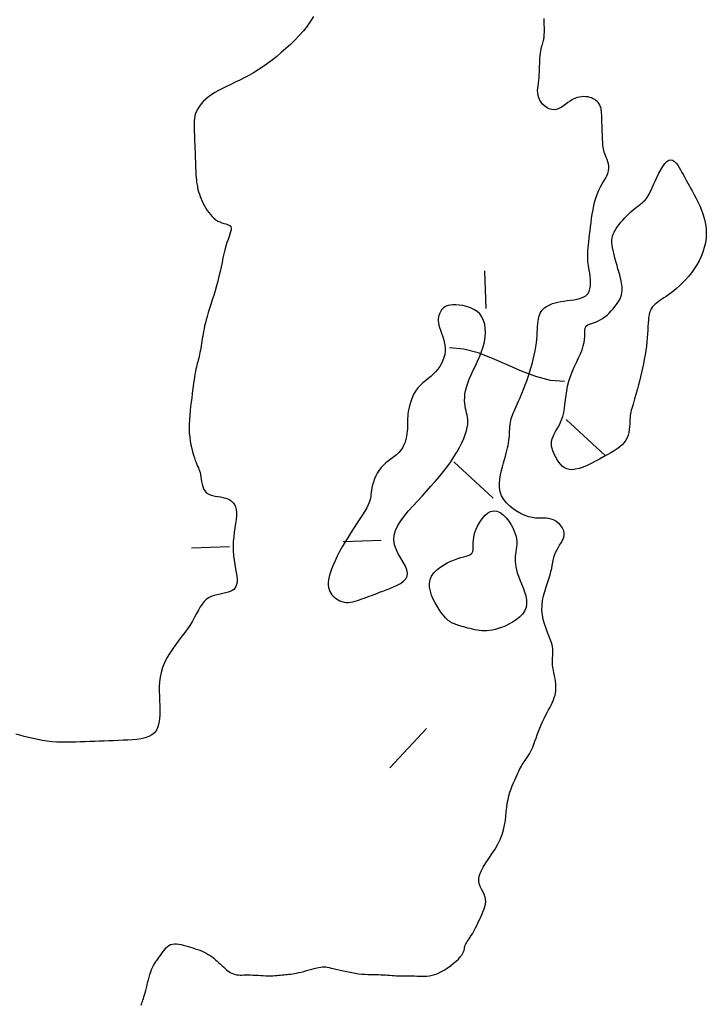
# Model space of a CAD drawing. Header units: millimetres. Extents: x 32690613 to 32693367, y 5343692 to 5344708.
# Tile 727 of 1009: x 32692981 to 32692999, y 5343942 to 5343968. Entities that reach past the tile are written whole.
import ezdxf

# ---------------------------------------------------------------- set-up
doc = ezdxf.new("R2010")
doc.units = ezdxf.units.MM
doc.header["$LTSCALE"] = 20
doc.layers.add('02-DGM_HL_493.00', color=102, linetype='Continuous')

msp = doc.modelspace()

# ---------------------------------------------------------------- linework, layer by layer
at = {"layer": '02-DGM_HL_493.00', "elevation": 493, "flags": 128}
for points in [[(32692988.527, 5343967.793), (32692988.448, 5343967.665), (32692988.357, 5343967.539), (32692988.257, 5343967.414), (32692988.149, 5343967.291), (32692988.034, 5343967.171), (32692987.916, 5343967.055), (32692987.796, 5343966.944), (32692987.675, 5343966.838), (32692987.554, 5343966.736), (32692987.432, 5343966.64), (32692987.311, 5343966.55), (32692987.189, 5343966.464), (32692987.067, 5343966.384), (32692986.945, 5343966.309), (32692986.823, 5343966.239), (32692986.7, 5343966.174), (32692986.579, 5343966.113), (32692986.459, 5343966.056), (32692986.342, 5343966.001), (32692986.229, 5343965.948), (32692986.121, 5343965.895), (32692986.018, 5343965.841), (32692985.923, 5343965.787), (32692985.835, 5343965.73), (32692985.755, 5343965.671), (32692985.683, 5343965.611), (32692985.619, 5343965.549), (32692985.563, 5343965.486), (32692985.515, 5343965.423), (32692985.474, 5343965.359), (32692985.442, 5343965.295), (32692985.417, 5343965.232), (32692985.398, 5343965.168), (32692985.386, 5343965.105), (32692985.379, 5343965.043), (32692985.375, 5343964.98), (32692985.374, 5343964.917), (32692985.376, 5343964.855), (32692985.378, 5343964.792), (32692985.38, 5343964.73), (32692985.383, 5343964.667), (32692985.385, 5343964.605), (32692985.388, 5343964.543), (32692985.39, 5343964.48), (32692985.393, 5343964.418), (32692985.395, 5343964.355), (32692985.397, 5343964.293), (32692985.4, 5343964.23), (32692985.402, 5343964.168), (32692985.405, 5343964.105), (32692985.407, 5343964.043), (32692985.41, 5343963.98), (32692985.412, 5343963.918), (32692985.415, 5343963.856), (32692985.417, 5343963.793), (32692985.419, 5343963.731), (32692985.422, 5343963.668), (32692985.426, 5343963.606), (32692985.43, 5343963.543), (32692985.436, 5343963.481), (32692985.443, 5343963.419), (32692985.453, 5343963.357), (32692985.464, 5343963.295), (32692985.478, 5343963.233), (32692985.495, 5343963.171), (32692985.515, 5343963.109), (32692985.536, 5343963.047), (32692985.561, 5343962.986), (32692985.588, 5343962.924), (32692985.618, 5343962.863), (32692985.65, 5343962.801), (32692985.685, 5343962.74), (32692985.723, 5343962.68), (32692985.763, 5343962.623), (32692985.805, 5343962.568), (32692985.85, 5343962.517), (32692985.898, 5343962.471), (32692985.948, 5343962.431), (32692986, 5343962.398), (32692986.054, 5343962.373), (32692986.108, 5343962.353), (32692986.162, 5343962.337), (32692986.212, 5343962.323), (32692986.257, 5343962.309), (32692986.295, 5343962.292), (32692986.325, 5343962.272), (32692986.345, 5343962.245), (32692986.353, 5343962.21), (32692986.35, 5343962.167), (32692986.339, 5343962.116), (32692986.321, 5343962.056), (32692986.298, 5343961.989), (32692986.271, 5343961.914), (32692986.243, 5343961.83), (32692986.214, 5343961.739), (32692986.188, 5343961.641), (32692986.162, 5343961.535), (32692986.137, 5343961.424), (32692986.112, 5343961.308), (32692986.087, 5343961.188), (32692986.06, 5343961.065), (32692986.032, 5343960.94), (32692986, 5343960.814), (32692985.966, 5343960.687), (32692985.93, 5343960.562), (32692985.893, 5343960.439), (32692985.855, 5343960.318), (32692985.818, 5343960.201), (32692985.782, 5343960.09), (32692985.749, 5343959.984), (32692985.72, 5343959.885), (32692985.694, 5343959.794), (32692985.673, 5343959.71), (32692985.654, 5343959.632), (32692985.639, 5343959.559), (32692985.625, 5343959.49), (32692985.614, 5343959.424), (32692985.603, 5343959.36), (32692985.593, 5343959.297), (32692985.583, 5343959.234), (32692985.573, 5343959.171), (32692985.562, 5343959.11), (32692985.552, 5343959.049), (32692985.542, 5343958.991), (32692985.531, 5343958.934), (32692985.52, 5343958.88), (32692985.509, 5343958.829), (32692985.497, 5343958.78), (32692985.485, 5343958.734), (32692985.473, 5343958.689), (32692985.461, 5343958.644), (32692985.448, 5343958.596), (32692985.436, 5343958.546), (32692985.423, 5343958.492), (32692985.411, 5343958.432), (32692985.399, 5343958.365), (32692985.387, 5343958.293), (32692985.375, 5343958.214), (32692985.363, 5343958.129), (32692985.351, 5343958.039), (32692985.338, 5343957.943), (32692985.325, 5343957.842), (32692985.312, 5343957.737), (32692985.298, 5343957.627), (32692985.285, 5343957.514), (32692985.272, 5343957.398), (32692985.261, 5343957.28), (32692985.253, 5343957.162), (32692985.248, 5343957.045), (32692985.247, 5343956.928), (32692985.25, 5343956.815), (32692985.26, 5343956.704), (32692985.273, 5343956.598), (32692985.291, 5343956.496), (32692985.312, 5343956.4), (32692985.335, 5343956.31), (32692985.359, 5343956.228), (32692985.383, 5343956.153), (32692985.407, 5343956.087), (32692985.429, 5343956.03), (32692985.45, 5343955.979), (32692985.47, 5343955.934), (32692985.488, 5343955.893), (32692985.504, 5343955.852), (32692985.519, 5343955.81), (32692985.532, 5343955.765), (32692985.544, 5343955.714), (32692985.553, 5343955.657), (32692985.563, 5343955.595), (32692985.573, 5343955.53), (32692985.587, 5343955.464), (32692985.604, 5343955.4), (32692985.627, 5343955.341), (32692985.657, 5343955.287), (32692985.696, 5343955.242), (32692985.743, 5343955.207), (32692985.8, 5343955.181), (32692985.862, 5343955.161), (32692985.929, 5343955.147), (32692985.998, 5343955.135), (32692986.068, 5343955.124), (32692986.136, 5343955.111), (32692986.202, 5343955.095), (32692986.262, 5343955.074), (32692986.317, 5343955.046), (32692986.366, 5343955.012), (32692986.408, 5343954.971), (32692986.442, 5343954.921), (32692986.469, 5343954.863), (32692986.486, 5343954.795), (32692986.494, 5343954.717), (32692986.493, 5343954.629), (32692986.484, 5343954.531), (32692986.47, 5343954.425), (32692986.453, 5343954.312), (32692986.435, 5343954.195), (32692986.42, 5343954.073), (32692986.409, 5343953.949), (32692986.404, 5343953.824), (32692986.408, 5343953.699), (32692986.419, 5343953.576), (32692986.434, 5343953.457), (32692986.453, 5343953.341), (32692986.471, 5343953.232), (32692986.488, 5343953.13), (32692986.501, 5343953.036), (32692986.508, 5343952.952), (32692986.507, 5343952.88), (32692986.497, 5343952.818), (32692986.48, 5343952.765), (32692986.454, 5343952.721), (32692986.42, 5343952.684), (32692986.379, 5343952.654), (32692986.329, 5343952.63), (32692986.271, 5343952.61), (32692986.205, 5343952.593), (32692986.134, 5343952.578), (32692986.059, 5343952.563), (32692985.982, 5343952.546), (32692985.904, 5343952.525), (32692985.83, 5343952.499), (32692985.759, 5343952.464), (32692985.695, 5343952.42), (32692985.638, 5343952.365), (32692985.587, 5343952.3), (32692985.539, 5343952.225), (32692985.492, 5343952.141), (32692985.443, 5343952.05), (32692985.39, 5343951.951), (32692985.331, 5343951.846), (32692985.263, 5343951.736), (32692985.184, 5343951.622), (32692985.096, 5343951.504), (32692985.004, 5343951.382), (32692984.911, 5343951.259), (32692984.82, 5343951.133), (32692984.734, 5343951.006), (32692984.657, 5343950.879), (32692984.592, 5343950.751), (32692984.542, 5343950.624), (32692984.506, 5343950.497), (32692984.481, 5343950.371), (32692984.466, 5343950.246), (32692984.459, 5343950.12), (32692984.458, 5343949.995), (32692984.46, 5343949.87), (32692984.465, 5343949.745), (32692984.469, 5343949.621), (32692984.472, 5343949.498), (32692984.47, 5343949.379), (32692984.463, 5343949.266), (32692984.447, 5343949.16), (32692984.421, 5343949.063), (32692984.383, 5343948.978), (32692984.331, 5343948.906), (32692984.263, 5343948.848), (32692984.181, 5343948.804), (32692984.087, 5343948.77), (32692983.983, 5343948.746), (32692983.87, 5343948.73), (32692983.752, 5343948.719), (32692983.629, 5343948.712), (32692983.505, 5343948.707), (32692983.38, 5343948.702), (32692983.255, 5343948.697), (32692983.13, 5343948.692), (32692983.005, 5343948.687), (32692982.88, 5343948.683), (32692982.755, 5343948.678), (32692982.63, 5343948.673), (32692982.505, 5343948.668), (32692982.38, 5343948.663), (32692982.255, 5343948.659), (32692982.13, 5343948.656), (32692982.005, 5343948.655), (32692981.88, 5343948.657), (32692981.755, 5343948.662), (32692981.629, 5343948.671), (32692981.504, 5343948.684), (32692981.378, 5343948.703), (32692981.253, 5343948.725), (32692981.13, 5343948.751), (32692981.01, 5343948.78), (32692980.894, 5343948.81), (32692980.782, 5343948.84), (32692980.677, 5343948.87)], [(32692983.979, 5343941.723), (32692983.989, 5343941.752), (32692984, 5343941.784), (32692984.013, 5343941.819), (32692984.026, 5343941.858), (32692984.04, 5343941.9), (32692984.054, 5343941.947), (32692984.069, 5343941.998), (32692984.085, 5343942.053), (32692984.101, 5343942.114), (32692984.118, 5343942.18), (32692984.135, 5343942.249), (32692984.152, 5343942.321), (32692984.171, 5343942.393), (32692984.19, 5343942.465), (32692984.21, 5343942.535), (32692984.232, 5343942.601), (32692984.255, 5343942.662), (32692984.28, 5343942.717), (32692984.305, 5343942.767), (32692984.332, 5343942.813), (32692984.36, 5343942.856), (32692984.389, 5343942.896), (32692984.418, 5343942.936), (32692984.448, 5343942.977), (32692984.477, 5343943.018), (32692984.507, 5343943.062), (32692984.537, 5343943.107), (32692984.568, 5343943.152), (32692984.601, 5343943.195), (32692984.635, 5343943.235), (32692984.673, 5343943.27), (32692984.713, 5343943.3), (32692984.757, 5343943.321), (32692984.806, 5343943.334), (32692984.858, 5343943.34), (32692984.913, 5343943.338), (32692984.971, 5343943.331), (32692985.031, 5343943.32), (32692985.092, 5343943.305), (32692985.155, 5343943.288), (32692985.218, 5343943.27), (32692985.281, 5343943.251), (32692985.344, 5343943.232), (32692985.406, 5343943.213), (32692985.468, 5343943.193), (32692985.528, 5343943.171), (32692985.586, 5343943.147), (32692985.643, 5343943.122), (32692985.698, 5343943.094), (32692985.75, 5343943.063), (32692985.8, 5343943.03), (32692985.848, 5343942.996), (32692985.894, 5343942.959), (32692985.939, 5343942.921), (32692985.983, 5343942.882), (32692986.027, 5343942.843), (32692986.07, 5343942.803), (32692986.114, 5343942.763), (32692986.157, 5343942.724), (32692986.2, 5343942.686), (32692986.243, 5343942.651), (32692986.286, 5343942.618), (32692986.329, 5343942.589), (32692986.371, 5343942.565), (32692986.414, 5343942.546), (32692986.456, 5343942.533), (32692986.499, 5343942.524), (32692986.543, 5343942.52), (32692986.588, 5343942.518), (32692986.635, 5343942.519), (32692986.686, 5343942.52), (32692986.739, 5343942.522), (32692986.797, 5343942.522), (32692986.859, 5343942.521), (32692986.925, 5343942.518), (32692986.993, 5343942.515), (32692987.063, 5343942.511), (32692987.132, 5343942.506), (32692987.201, 5343942.503), (32692987.269, 5343942.5), (32692987.333, 5343942.499), (32692987.394, 5343942.499), (32692987.451, 5343942.501), (32692987.505, 5343942.504), (32692987.556, 5343942.508), (32692987.605, 5343942.513), (32692987.652, 5343942.518), (32692987.698, 5343942.523), (32692987.742, 5343942.527), (32692987.786, 5343942.531), (32692987.83, 5343942.535), (32692987.875, 5343942.54), (32692987.921, 5343942.544), (32692987.97, 5343942.551), (32692988.021, 5343942.559), (32692988.077, 5343942.569), (32692988.136, 5343942.582), (32692988.2, 5343942.597), (32692988.268, 5343942.615), (32692988.338, 5343942.635), (32692988.408, 5343942.654), (32692988.478, 5343942.674), (32692988.545, 5343942.692), (32692988.607, 5343942.707), (32692988.664, 5343942.72), (32692988.715, 5343942.728), (32692988.761, 5343942.733), (32692988.803, 5343942.733), (32692988.845, 5343942.731), (32692988.887, 5343942.725), (32692988.934, 5343942.716), (32692988.985, 5343942.704), (32692989.044, 5343942.69), (32692989.111, 5343942.674), (32692989.187, 5343942.656), (32692989.268, 5343942.637), (32692989.354, 5343942.618), (32692989.443, 5343942.599), (32692989.534, 5343942.582), (32692989.624, 5343942.567), (32692989.711, 5343942.554), (32692989.796, 5343942.545), (32692989.877, 5343942.538), (32692989.954, 5343942.534), (32692990.029, 5343942.532), (32692990.1, 5343942.53), (32692990.169, 5343942.529), (32692990.235, 5343942.529), (32692990.299, 5343942.527), (32692990.36, 5343942.524), (32692990.42, 5343942.521), (32692990.478, 5343942.517), (32692990.536, 5343942.512), (32692990.593, 5343942.508), (32692990.65, 5343942.504), (32692990.707, 5343942.5), (32692990.764, 5343942.498), (32692990.823, 5343942.496), (32692990.883, 5343942.495), (32692990.943, 5343942.495), (32692991.004, 5343942.495), (32692991.066, 5343942.495), (32692991.128, 5343942.495), (32692991.19, 5343942.494), (32692991.253, 5343942.493), (32692991.316, 5343942.49), (32692991.379, 5343942.488), (32692991.444, 5343942.488), (32692991.51, 5343942.491), (32692991.578, 5343942.498), (32692991.649, 5343942.512), (32692991.723, 5343942.532), (32692991.801, 5343942.562), (32692991.883, 5343942.601), (32692991.966, 5343942.648), (32692992.05, 5343942.702), (32692992.132, 5343942.76), (32692992.209, 5343942.821), (32692992.28, 5343942.881), (32692992.342, 5343942.94), (32692992.393, 5343942.996), (32692992.431, 5343943.046), (32692992.459, 5343943.092), (32692992.478, 5343943.134), (32692992.491, 5343943.172), (32692992.5, 5343943.207), (32692992.506, 5343943.241), (32692992.513, 5343943.273), (32692992.522, 5343943.305), (32692992.536, 5343943.337), (32692992.553, 5343943.369), (32692992.574, 5343943.403), (32692992.598, 5343943.438), (32692992.625, 5343943.475), (32692992.652, 5343943.515), (32692992.681, 5343943.558), (32692992.711, 5343943.604), (32692992.74, 5343943.654), (32692992.769, 5343943.707), (32692992.798, 5343943.764), (32692992.827, 5343943.822), (32692992.856, 5343943.883), (32692992.885, 5343943.945), (32692992.914, 5343944.008), (32692992.943, 5343944.072), (32692992.971, 5343944.136), (32692992.998, 5343944.199), (32692993.022, 5343944.263), (32692993.042, 5343944.326), (32692993.056, 5343944.389), (32692993.063, 5343944.452), (32692993.061, 5343944.514), (32692993.048, 5343944.576), (32692993.025, 5343944.638), (32692992.994, 5343944.701), (32692992.961, 5343944.765), (32692992.929, 5343944.832), (32692992.902, 5343944.904), (32692992.886, 5343944.981), (32692992.884, 5343945.064), (32692992.9, 5343945.154), (32692992.939, 5343945.253), (32692992.995, 5343945.36), (32692993.065, 5343945.473), (32692993.144, 5343945.591), (32692993.226, 5343945.714), (32692993.308, 5343945.839), (32692993.383, 5343945.966), (32692993.447, 5343946.093), (32692993.498, 5343946.22), (32692993.535, 5343946.346), (32692993.562, 5343946.47), (32692993.581, 5343946.592), (32692993.595, 5343946.711), (32692993.606, 5343946.826), (32692993.618, 5343946.938), (32692993.633, 5343947.046), (32692993.652, 5343947.148), (32692993.676, 5343947.245), (32692993.703, 5343947.338), (32692993.733, 5343947.425), (32692993.764, 5343947.507), (32692993.795, 5343947.584), (32692993.827, 5343947.655), (32692993.856, 5343947.721), (32692993.884, 5343947.783), (32692993.91, 5343947.839), (32692993.934, 5343947.891), (32692993.957, 5343947.939), (32692993.98, 5343947.984), (32692994.003, 5343948.026), (32692994.026, 5343948.066), (32692994.05, 5343948.104), (32692994.075, 5343948.141), (32692994.102, 5343948.178), (32692994.129, 5343948.216), (32692994.157, 5343948.256), (32692994.186, 5343948.299), (32692994.214, 5343948.347), (32692994.243, 5343948.401), (32692994.272, 5343948.46), (32692994.301, 5343948.528), (32692994.33, 5343948.602), (32692994.359, 5343948.681), (32692994.389, 5343948.764), (32692994.42, 5343948.85), (32692994.452, 5343948.938), (32692994.486, 5343949.026), (32692994.522, 5343949.112), (32692994.56, 5343949.197), (32692994.6, 5343949.28), (32692994.641, 5343949.359), (32692994.681, 5343949.437), (32692994.721, 5343949.511), (32692994.758, 5343949.583), (32692994.793, 5343949.651), (32692994.824, 5343949.716), (32692994.85, 5343949.778), (32692994.872, 5343949.838), (32692994.89, 5343949.897), (32692994.903, 5343949.954), (32692994.911, 5343950.012), (32692994.915, 5343950.072), (32692994.915, 5343950.133), (32692994.911, 5343950.198), (32692994.902, 5343950.266), (32692994.89, 5343950.337), (32692994.876, 5343950.41), (32692994.862, 5343950.484), (32692994.848, 5343950.557), (32692994.836, 5343950.628), (32692994.827, 5343950.697), (32692994.822, 5343950.761), (32692994.822, 5343950.822), (32692994.825, 5343950.879), (32692994.83, 5343950.935), (32692994.834, 5343950.991), (32692994.835, 5343951.05), (32692994.832, 5343951.114), (32692994.821, 5343951.183), (32692994.802, 5343951.261), (32692994.773, 5343951.348), (32692994.737, 5343951.444), (32692994.696, 5343951.548), (32692994.655, 5343951.658), (32692994.616, 5343951.774), (32692994.582, 5343951.894), (32692994.558, 5343952.016), (32692994.546, 5343952.141), (32692994.548, 5343952.266), (32692994.563, 5343952.39), (32692994.588, 5343952.513), (32692994.62, 5343952.633), (32692994.656, 5343952.75), (32692994.693, 5343952.862), (32692994.729, 5343952.968), (32692994.76, 5343953.066), (32692994.784, 5343953.157), (32692994.802, 5343953.241), (32692994.817, 5343953.319), (32692994.83, 5343953.392), (32692994.843, 5343953.461), (32692994.859, 5343953.528), (32692994.878, 5343953.592), (32692994.903, 5343953.656), (32692994.936, 5343953.72), (32692994.973, 5343953.784), (32692995.012, 5343953.848), (32692995.05, 5343953.912), (32692995.084, 5343953.976), (32692995.111, 5343954.039), (32692995.129, 5343954.102), (32692995.134, 5343954.165), (32692995.124, 5343954.227), (32692995.1, 5343954.287), (32692995.065, 5343954.344), (32692995.02, 5343954.397), (32692994.968, 5343954.444), (32692994.91, 5343954.485), (32692994.849, 5343954.517), (32692994.785, 5343954.541), (32692994.722, 5343954.554), (32692994.658, 5343954.56), (32692994.592, 5343954.562), (32692994.524, 5343954.562), (32692994.451, 5343954.563), (32692994.374, 5343954.568), (32692994.29, 5343954.579), (32692994.199, 5343954.601), (32692994.101, 5343954.635), (32692993.998, 5343954.681), (32692993.893, 5343954.737), (32692993.792, 5343954.804), (32692993.696, 5343954.88), (32692993.61, 5343954.965), (32692993.538, 5343955.058), (32692993.483, 5343955.157), (32692993.447, 5343955.262), (32692993.429, 5343955.372), (32692993.425, 5343955.484), (32692993.434, 5343955.596), (32692993.452, 5343955.708), (32692993.476, 5343955.817), (32692993.504, 5343955.922), (32692993.532, 5343956.021), (32692993.559, 5343956.112), (32692993.583, 5343956.196), (32692993.604, 5343956.274), (32692993.624, 5343956.347), (32692993.641, 5343956.417), (32692993.655, 5343956.483), (32692993.667, 5343956.547), (32692993.676, 5343956.61), (32692993.683, 5343956.673), (32692993.688, 5343956.735), (32692993.691, 5343956.797), (32692993.694, 5343956.857), (32692993.697, 5343956.917), (32692993.701, 5343956.975), (32692993.706, 5343957.03), (32692993.713, 5343957.084), (32692993.723, 5343957.135), (32692993.735, 5343957.185), (32692993.75, 5343957.235), (32692993.768, 5343957.284), (32692993.788, 5343957.335), (32692993.811, 5343957.389), (32692993.836, 5343957.446), (32692993.863, 5343957.507), (32692993.893, 5343957.573), (32692993.925, 5343957.645), (32692993.959, 5343957.722), (32692993.994, 5343957.804), (32692994.03, 5343957.891), (32692994.067, 5343957.984), (32692994.105, 5343958.082), (32692994.143, 5343958.185), (32692994.18, 5343958.293), (32692994.217, 5343958.405), (32692994.252, 5343958.52), (32692994.285, 5343958.635), (32692994.315, 5343958.751), (32692994.343, 5343958.865), (32692994.366, 5343958.977), (32692994.385, 5343959.084), (32692994.4, 5343959.186), (32692994.41, 5343959.283), (32692994.418, 5343959.375), (32692994.423, 5343959.461), (32692994.427, 5343959.542), (32692994.431, 5343959.618), (32692994.436, 5343959.688), (32692994.443, 5343959.754), (32692994.452, 5343959.814), (32692994.465, 5343959.869), (32692994.481, 5343959.92), (32692994.5, 5343959.967), (32692994.524, 5343960.01), (32692994.552, 5343960.049), (32692994.585, 5343960.085), (32692994.623, 5343960.118), (32692994.666, 5343960.148), (32692994.715, 5343960.175), (32692994.769, 5343960.2), (32692994.828, 5343960.222), (32692994.893, 5343960.242), (32692994.963, 5343960.26), (32692995.039, 5343960.275), (32692995.121, 5343960.288), (32692995.208, 5343960.3), (32692995.297, 5343960.311), (32692995.388, 5343960.324), (32692995.475, 5343960.341), (32692995.558, 5343960.363), (32692995.634, 5343960.392), (32692995.699, 5343960.43), (32692995.751, 5343960.48), (32692995.788, 5343960.541), (32692995.812, 5343960.612), (32692995.824, 5343960.691), (32692995.828, 5343960.775), (32692995.824, 5343960.86), (32692995.815, 5343960.945), (32692995.804, 5343961.026), (32692995.792, 5343961.101), (32692995.781, 5343961.168), (32692995.772, 5343961.228), (32692995.764, 5343961.283), (32692995.758, 5343961.335), (32692995.753, 5343961.386), (32692995.751, 5343961.438), (32692995.751, 5343961.492), (32692995.752, 5343961.552), (32692995.756, 5343961.618), (32692995.762, 5343961.691), (32692995.77, 5343961.769), (32692995.779, 5343961.854), (32692995.789, 5343961.944), (32692995.801, 5343962.04), (32692995.813, 5343962.14), (32692995.827, 5343962.246), (32692995.841, 5343962.356), (32692995.856, 5343962.468), (32692995.873, 5343962.583), (32692995.892, 5343962.697), (32692995.915, 5343962.809), (32692995.941, 5343962.919), (32692995.971, 5343963.024), (32692996.007, 5343963.123), (32692996.047, 5343963.214), (32692996.091, 5343963.299), (32692996.136, 5343963.378), (32692996.18, 5343963.453), (32692996.221, 5343963.523), (32692996.256, 5343963.59), (32692996.285, 5343963.655), (32692996.303, 5343963.718), (32692996.311, 5343963.781), (32692996.309, 5343963.843), (32692996.299, 5343963.903), (32692996.283, 5343963.962), (32692996.264, 5343964.019), (32692996.242, 5343964.073), (32692996.221, 5343964.125), (32692996.202, 5343964.173), (32692996.187, 5343964.217), (32692996.175, 5343964.26), (32692996.166, 5343964.301), (32692996.159, 5343964.343), (32692996.154, 5343964.387), (32692996.151, 5343964.435), (32692996.148, 5343964.487), (32692996.146, 5343964.546), (32692996.143, 5343964.612), (32692996.14, 5343964.684), (32692996.137, 5343964.76), (32692996.134, 5343964.837), (32692996.131, 5343964.915), (32692996.128, 5343964.991), (32692996.126, 5343965.063), (32692996.123, 5343965.129), (32692996.121, 5343965.187), (32692996.118, 5343965.239), (32692996.115, 5343965.285), (32692996.11, 5343965.326), (32692996.104, 5343965.363), (32692996.095, 5343965.397), (32692996.083, 5343965.429), (32692996.068, 5343965.46), (32692996.05, 5343965.491), (32692996.027, 5343965.52), (32692996, 5343965.549), (32692995.97, 5343965.576), (32692995.936, 5343965.601), (32692995.898, 5343965.624), (32692995.856, 5343965.643), (32692995.81, 5343965.659), (32692995.761, 5343965.67), (32692995.709, 5343965.677), (32692995.653, 5343965.68), (32692995.596, 5343965.676), (32692995.537, 5343965.667), (32692995.476, 5343965.651), (32692995.415, 5343965.629), (32692995.354, 5343965.599), (32692995.293, 5343965.562), (32692995.232, 5343965.52), (32692995.171, 5343965.476), (32692995.11, 5343965.433), (32692995.049, 5343965.394), (32692994.988, 5343965.362), (32692994.926, 5343965.34), (32692994.864, 5343965.33), (32692994.802, 5343965.335), (32692994.74, 5343965.354), (32692994.68, 5343965.384), (32692994.624, 5343965.425), (32692994.573, 5343965.473), (32692994.528, 5343965.528), (32692994.491, 5343965.587), (32692994.463, 5343965.648), (32692994.444, 5343965.71), (32692994.435, 5343965.772), (32692994.432, 5343965.836), (32692994.435, 5343965.9), (32692994.442, 5343965.966), (32692994.451, 5343966.034), (32692994.461, 5343966.104), (32692994.47, 5343966.176), (32692994.476, 5343966.25), (32692994.48, 5343966.326), (32692994.483, 5343966.403), (32692994.485, 5343966.479), (32692994.487, 5343966.554), (32692994.489, 5343966.626), (32692994.492, 5343966.696), (32692994.497, 5343966.761), (32692994.504, 5343966.821), (32692994.513, 5343966.877), (32692994.523, 5343966.928), (32692994.534, 5343966.974), (32692994.545, 5343967.017), (32692994.557, 5343967.056), (32692994.567, 5343967.092), (32692994.577, 5343967.125), (32692994.586, 5343967.156), (32692994.593, 5343967.186), (32692994.599, 5343967.216), (32692994.603, 5343967.248), (32692994.606, 5343967.284), (32692994.608, 5343967.326), (32692994.61, 5343967.375), (32692994.61, 5343967.433), (32692994.609, 5343967.5), (32692994.608, 5343967.575), (32692994.607, 5343967.656), (32692994.606, 5343967.739)], [(32692993.028, 5343961.088), (32692993.067, 5343960.089)], [(32692995.144, 5343958.169), (32692994.768, 5343958.197), (32692994.388, 5343958.295), (32692994.008, 5343958.441), (32692993.626, 5343958.61), (32692993.244, 5343958.778), (32692992.863, 5343958.924), (32692992.484, 5343959.022), (32692992.107, 5343959.051)], [(32692996.221, 5343956.209), (32692995.183, 5343957.169)], [(32692993.263, 5343955.093), (32692992.224, 5343956.053)], [(32692990.304, 5343953.976), (32692989.305, 5343953.937)], [(32692985.308, 5343953.781), (32692986.307, 5343953.82)], [(32692991.498, 5343949.019), (32692990.538, 5343947.981)]]:
    msp.add_lwpolyline(points, dxfattribs=at)
for points in [[(32692996.526, 5343961.225), (32692996.502, 5343961.307), (32692996.478, 5343961.389), (32692996.457, 5343961.469), (32692996.437, 5343961.548), (32692996.419, 5343961.624), (32692996.406, 5343961.697), (32692996.396, 5343961.766), (32692996.391, 5343961.831), (32692996.391, 5343961.891), (32692996.397, 5343961.947), (32692996.408, 5343962), (32692996.424, 5343962.051), (32692996.445, 5343962.101), (32692996.472, 5343962.151), (32692996.504, 5343962.202), (32692996.541, 5343962.254), (32692996.583, 5343962.309), (32692996.629, 5343962.366), (32692996.679, 5343962.423), (32692996.73, 5343962.48), (32692996.783, 5343962.536), (32692996.837, 5343962.59), (32692996.89, 5343962.64), (32692996.941, 5343962.687), (32692996.99, 5343962.728), (32692997.037, 5343962.765), (32692997.081, 5343962.798), (32692997.123, 5343962.829), (32692997.163, 5343962.859), (32692997.199, 5343962.888), (32692997.233, 5343962.918), (32692997.265, 5343962.949), (32692997.293, 5343962.983), (32692997.32, 5343963.021), (32692997.347, 5343963.063), (32692997.373, 5343963.11), (32692997.4, 5343963.164), (32692997.43, 5343963.226), (32692997.462, 5343963.296), (32692997.498, 5343963.376), (32692997.539, 5343963.465), (32692997.583, 5343963.56), (32692997.631, 5343963.657), (32692997.681, 5343963.751), (32692997.733, 5343963.837), (32692997.786, 5343963.911), (32692997.839, 5343963.967), (32692997.891, 5343964.002), (32692997.941, 5343964.013), (32692997.99, 5343964.001), (32692998.036, 5343963.971), (32692998.081, 5343963.927), (32692998.124, 5343963.872), (32692998.164, 5343963.81), (32692998.202, 5343963.746), (32692998.237, 5343963.682), (32692998.269, 5343963.623), (32692998.3, 5343963.568), (32692998.33, 5343963.513), (32692998.36, 5343963.458), (32692998.392, 5343963.4), (32692998.426, 5343963.338), (32692998.464, 5343963.269), (32692998.506, 5343963.193), (32692998.553, 5343963.106), (32692998.604, 5343963.01), (32692998.656, 5343962.907), (32692998.707, 5343962.797), (32692998.755, 5343962.682), (32692998.798, 5343962.563), (32692998.834, 5343962.441), (32692998.86, 5343962.317), (32692998.875, 5343962.192), (32692998.878, 5343962.068), (32692998.871, 5343961.944), (32692998.853, 5343961.821), (32692998.826, 5343961.7), (32692998.789, 5343961.581), (32692998.743, 5343961.465), (32692998.689, 5343961.351), (32692998.627, 5343961.241), (32692998.559, 5343961.136), (32692998.485, 5343961.035), (32692998.408, 5343960.939), (32692998.329, 5343960.849), (32692998.249, 5343960.765), (32692998.169, 5343960.688), (32692998.092, 5343960.619), (32692998.018, 5343960.557), (32692997.948, 5343960.502), (32692997.882, 5343960.454), (32692997.819, 5343960.41), (32692997.76, 5343960.371), (32692997.705, 5343960.334), (32692997.653, 5343960.3), (32692997.606, 5343960.266), (32692997.562, 5343960.233), (32692997.522, 5343960.199), (32692997.487, 5343960.163), (32692997.455, 5343960.125), (32692997.427, 5343960.083), (32692997.404, 5343960.036), (32692997.384, 5343959.983), (32692997.369, 5343959.923), (32692997.358, 5343959.857), (32692997.35, 5343959.783), (32692997.344, 5343959.702), (32692997.339, 5343959.615), (32692997.335, 5343959.522), (32692997.33, 5343959.423), (32692997.323, 5343959.32), (32692997.313, 5343959.212), (32692997.3, 5343959.101), (32692997.284, 5343958.986), (32692997.264, 5343958.869), (32692997.243, 5343958.751), (32692997.219, 5343958.633), (32692997.194, 5343958.516), (32692997.168, 5343958.401), (32692997.141, 5343958.288), (32692997.114, 5343958.18), (32692997.087, 5343958.076), (32692997.061, 5343957.977), (32692997.035, 5343957.883), (32692997.011, 5343957.795), (32692996.987, 5343957.714), (32692996.966, 5343957.639), (32692996.946, 5343957.572), (32692996.929, 5343957.512), (32692996.914, 5343957.459), (32692996.901, 5343957.41), (32692996.89, 5343957.363), (32692996.881, 5343957.317), (32692996.874, 5343957.27), (32692996.869, 5343957.22), (32692996.865, 5343957.166), (32692996.863, 5343957.105), (32692996.86, 5343957.04), (32692996.856, 5343956.97), (32692996.849, 5343956.899), (32692996.838, 5343956.827), (32692996.82, 5343956.755), (32692996.795, 5343956.686), (32692996.761, 5343956.619), (32692996.717, 5343956.558), (32692996.663, 5343956.5), (32692996.599, 5343956.444), (32692996.527, 5343956.391), (32692996.447, 5343956.339), (32692996.36, 5343956.287), (32692996.266, 5343956.234), (32692996.167, 5343956.179), (32692996.063, 5343956.122), (32692995.955, 5343956.065), (32692995.846, 5343956.009), (32692995.738, 5343955.957), (32692995.632, 5343955.913), (32692995.53, 5343955.877), (32692995.434, 5343955.852), (32692995.346, 5343955.841), (32692995.268, 5343955.846), (32692995.198, 5343955.864), (32692995.136, 5343955.895), (32692995.082, 5343955.935), (32692995.034, 5343955.984), (32692994.99, 5343956.039), (32692994.952, 5343956.097), (32692994.917, 5343956.158), (32692994.885, 5343956.219), (32692994.856, 5343956.281), (32692994.832, 5343956.342), (32692994.813, 5343956.404), (32692994.801, 5343956.466), (32692994.797, 5343956.529), (32692994.801, 5343956.591), (32692994.814, 5343956.655), (32692994.837, 5343956.718), (32692994.868, 5343956.783), (32692994.906, 5343956.85), (32692994.946, 5343956.92), (32692994.988, 5343956.994), (32692995.028, 5343957.073), (32692995.065, 5343957.158), (32692995.097, 5343957.249), (32692995.12, 5343957.348), (32692995.139, 5343957.453), (32692995.153, 5343957.564), (32692995.167, 5343957.68), (32692995.181, 5343957.799), (32692995.199, 5343957.922), (32692995.223, 5343958.047), (32692995.255, 5343958.173), (32692995.297, 5343958.299), (32692995.346, 5343958.425), (32692995.399, 5343958.549), (32692995.454, 5343958.671), (32692995.509, 5343958.788), (32692995.559, 5343958.9), (32692995.602, 5343959.006), (32692995.636, 5343959.105), (32692995.657, 5343959.196), (32692995.669, 5343959.278), (32692995.674, 5343959.353), (32692995.675, 5343959.419), (32692995.676, 5343959.478), (32692995.678, 5343959.529), (32692995.685, 5343959.572), (32692995.699, 5343959.608), (32692995.724, 5343959.637), (32692995.758, 5343959.66), (32692995.8, 5343959.679), (32692995.849, 5343959.697), (32692995.903, 5343959.715), (32692995.96, 5343959.735), (32692996.02, 5343959.76), (32692996.081, 5343959.79), (32692996.142, 5343959.827), (32692996.202, 5343959.871), (32692996.261, 5343959.92), (32692996.318, 5343959.973), (32692996.371, 5343960.028), (32692996.422, 5343960.085), (32692996.468, 5343960.141), (32692996.51, 5343960.196), (32692996.547, 5343960.248), (32692996.579, 5343960.299), (32692996.606, 5343960.348), (32692996.628, 5343960.398), (32692996.644, 5343960.449), (32692996.655, 5343960.502), (32692996.66, 5343960.558), (32692996.661, 5343960.619), (32692996.656, 5343960.683), (32692996.646, 5343960.753), (32692996.632, 5343960.826), (32692996.615, 5343960.902), (32692996.595, 5343960.98), (32692996.573, 5343961.061), (32692996.55, 5343961.142)], [(32692992.995, 5343959.085), (32692993.027, 5343959.211), (32692993.047, 5343959.336), (32692993.056, 5343959.456), (32692993.053, 5343959.571), (32692993.037, 5343959.68), (32692993.007, 5343959.78), (32692992.964, 5343959.87), (32692992.906, 5343959.949), (32692992.834, 5343960.015), (32692992.75, 5343960.069), (32692992.658, 5343960.112), (32692992.561, 5343960.144), (32692992.463, 5343960.167), (32692992.367, 5343960.181), (32692992.277, 5343960.188), (32692992.196, 5343960.188), (32692992.127, 5343960.183), (32692992.07, 5343960.172), (32692992.022, 5343960.156), (32692991.983, 5343960.136), (32692991.95, 5343960.111), (32692991.924, 5343960.084), (32692991.901, 5343960.053), (32692991.88, 5343960.02), (32692991.862, 5343959.985), (32692991.845, 5343959.948), (32692991.83, 5343959.907), (32692991.82, 5343959.864), (32692991.813, 5343959.817), (32692991.812, 5343959.766), (32692991.817, 5343959.711), (32692991.828, 5343959.651), (32692991.846, 5343959.587), (32692991.87, 5343959.518), (32692991.896, 5343959.446), (32692991.924, 5343959.37), (32692991.95, 5343959.292), (32692991.972, 5343959.211), (32692991.988, 5343959.129), (32692991.996, 5343959.046), (32692991.994, 5343958.963), (32692991.983, 5343958.88), (32692991.962, 5343958.798), (32692991.933, 5343958.717), (32692991.895, 5343958.639), (32692991.851, 5343958.564), (32692991.8, 5343958.492), (32692991.743, 5343958.425), (32692991.68, 5343958.362), (32692991.614, 5343958.303), (32692991.545, 5343958.246), (32692991.477, 5343958.189), (32692991.409, 5343958.132), (32692991.344, 5343958.072), (32692991.283, 5343958.007), (32692991.228, 5343957.938), (32692991.18, 5343957.862), (32692991.14, 5343957.781), (32692991.105, 5343957.697), (32692991.077, 5343957.612), (32692991.054, 5343957.529), (32692991.037, 5343957.449), (32692991.023, 5343957.374), (32692991.013, 5343957.307), (32692991.007, 5343957.248), (32692991.003, 5343957.197), (32692991.001, 5343957.151), (32692991.001, 5343957.108), (32692991.001, 5343957.065), (32692991.001, 5343957.021), (32692991, 5343956.974), (32692990.998, 5343956.92), (32692990.993, 5343956.859), (32692990.986, 5343956.792), (32692990.975, 5343956.72), (32692990.959, 5343956.645), (32692990.937, 5343956.57), (32692990.908, 5343956.495), (32692990.872, 5343956.423), (32692990.827, 5343956.356), (32692990.773, 5343956.294), (32692990.711, 5343956.237), (32692990.644, 5343956.183), (32692990.574, 5343956.131), (32692990.504, 5343956.078), (32692990.434, 5343956.023), (32692990.367, 5343955.964), (32692990.306, 5343955.901), (32692990.252, 5343955.83), (32692990.205, 5343955.755), (32692990.165, 5343955.677), (32692990.132, 5343955.597), (32692990.104, 5343955.517), (32692990.081, 5343955.44), (32692990.064, 5343955.368), (32692990.052, 5343955.301), (32692990.044, 5343955.242), (32692990.038, 5343955.188), (32692990.032, 5343955.137), (32692990.024, 5343955.086), (32692990.012, 5343955.033), (32692989.993, 5343954.976), (32692989.966, 5343954.912), (32692989.928, 5343954.837), (32692989.879, 5343954.752), (32692989.818, 5343954.655), (32692989.749, 5343954.55), (32692989.674, 5343954.437), (32692989.595, 5343954.317), (32692989.514, 5343954.194), (32692989.433, 5343954.067), (32692989.355, 5343953.939), (32692989.281, 5343953.812), (32692989.212, 5343953.685), (32692989.149, 5343953.561), (32692989.093, 5343953.441), (32692989.043, 5343953.326), (32692989.001, 5343953.217), (32692988.966, 5343953.116), (32692988.94, 5343953.022), (32692988.923, 5343952.939), (32692988.914, 5343952.864), (32692988.914, 5343952.797), (32692988.92, 5343952.737), (32692988.933, 5343952.683), (32692988.953, 5343952.634), (32692988.978, 5343952.589), (32692989.009, 5343952.547), (32692989.044, 5343952.508), (32692989.083, 5343952.471), (32692989.126, 5343952.438), (32692989.173, 5343952.41), (32692989.222, 5343952.385), (32692989.274, 5343952.366), (32692989.328, 5343952.352), (32692989.384, 5343952.345), (32692989.441, 5343952.344), (32692989.499, 5343952.349), (32692989.558, 5343952.36), (32692989.618, 5343952.374), (32692989.679, 5343952.392), (32692989.74, 5343952.413), (32692989.801, 5343952.435), (32692989.863, 5343952.458), (32692989.925, 5343952.481), (32692989.987, 5343952.505), (32692990.052, 5343952.529), (32692990.12, 5343952.555), (32692990.191, 5343952.582), (32692990.267, 5343952.611), (32692990.349, 5343952.642), (32692990.438, 5343952.675), (32692990.534, 5343952.712), (32692990.632, 5343952.752), (32692990.728, 5343952.796), (32692990.817, 5343952.846), (32692990.894, 5343952.902), (32692990.955, 5343952.965), (32692990.993, 5343953.035), (32692991.005, 5343953.114), (32692990.987, 5343953.202), (32692990.946, 5343953.298), (32692990.888, 5343953.401), (32692990.823, 5343953.51), (32692990.757, 5343953.625), (32692990.699, 5343953.743), (32692990.656, 5343953.865), (32692990.637, 5343953.989), (32692990.647, 5343954.115), (32692990.685, 5343954.241), (32692990.745, 5343954.369), (32692990.826, 5343954.497), (32692990.922, 5343954.626), (32692991.029, 5343954.755), (32692991.145, 5343954.885), (32692991.264, 5343955.015), (32692991.384, 5343955.144), (32692991.503, 5343955.274), (32692991.62, 5343955.404), (32692991.734, 5343955.533), (32692991.844, 5343955.663), (32692991.949, 5343955.792), (32692992.049, 5343955.921), (32692992.141, 5343956.05), (32692992.226, 5343956.178), (32692992.303, 5343956.304), (32692992.371, 5343956.428), (32692992.431, 5343956.548), (32692992.482, 5343956.661), (32692992.523, 5343956.768), (32692992.556, 5343956.867), (32692992.578, 5343956.956), (32692992.591, 5343957.035), (32692992.595, 5343957.106), (32692992.593, 5343957.169), (32692992.585, 5343957.228), (32692992.573, 5343957.284), (32692992.559, 5343957.339), (32692992.545, 5343957.395), (32692992.531, 5343957.455), (32692992.519, 5343957.52), (32692992.511, 5343957.59), (32692992.508, 5343957.665), (32692992.509, 5343957.746), (32692992.517, 5343957.832), (32692992.532, 5343957.924), (32692992.556, 5343958.021), (32692992.588, 5343958.124), (32692992.63, 5343958.233), (32692992.68, 5343958.346), (32692992.735, 5343958.463), (32692992.793, 5343958.584), (32692992.85, 5343958.707), (32692992.905, 5343958.833), (32692992.954, 5343958.959)], [(32692991.595, 5343952.943), (32692991.634, 5343953.034), (32692991.693, 5343953.119), (32692991.767, 5343953.196), (32692991.854, 5343953.266), (32692991.948, 5343953.328), (32692992.047, 5343953.383), (32692992.146, 5343953.429), (32692992.242, 5343953.468), (32692992.331, 5343953.5), (32692992.411, 5343953.524), (32692992.484, 5343953.545), (32692992.547, 5343953.564), (32692992.602, 5343953.582), (32692992.647, 5343953.601), (32692992.682, 5343953.625), (32692992.707, 5343953.653), (32692992.722, 5343953.689), (32692992.729, 5343953.732), (32692992.731, 5343953.783), (32692992.731, 5343953.842), (32692992.732, 5343953.908), (32692992.737, 5343953.983), (32692992.749, 5343954.065), (32692992.771, 5343954.156), (32692992.805, 5343954.254), (32692992.85, 5343954.356), (32692992.904, 5343954.456), (32692992.968, 5343954.55), (32692993.038, 5343954.632), (32692993.113, 5343954.697), (32692993.193, 5343954.742), (32692993.276, 5343954.76), (32692993.359, 5343954.748), (32692993.442, 5343954.71), (32692993.523, 5343954.651), (32692993.599, 5343954.574), (32692993.669, 5343954.486), (32692993.732, 5343954.391), (32692993.785, 5343954.293), (32692993.826, 5343954.197), (32692993.854, 5343954.108), (32692993.872, 5343954.026), (32692993.88, 5343953.949), (32692993.88, 5343953.876), (32692993.875, 5343953.808), (32692993.867, 5343953.742), (32692993.858, 5343953.678), (32692993.849, 5343953.615), (32692993.842, 5343953.552), (32692993.839, 5343953.488), (32692993.839, 5343953.422), (32692993.845, 5343953.354), (32692993.856, 5343953.282), (32692993.872, 5343953.205), (32692993.896, 5343953.123), (32692993.927, 5343953.034), (32692993.965, 5343952.938), (32692994.008, 5343952.836), (32692994.05, 5343952.731), (32692994.089, 5343952.623), (32692994.12, 5343952.515), (32692994.139, 5343952.409), (32692994.142, 5343952.306), (32692994.126, 5343952.208), (32692994.087, 5343952.116), (32692994.029, 5343952.032), (32692993.954, 5343951.955), (32692993.868, 5343951.885), (32692993.773, 5343951.822), (32692993.674, 5343951.768), (32692993.575, 5343951.721), (32692993.479, 5343951.682), (32692993.39, 5343951.651), (32692993.308, 5343951.628), (32692993.231, 5343951.611), (32692993.159, 5343951.6), (32692993.091, 5343951.595), (32692993.025, 5343951.594), (32692992.962, 5343951.597), (32692992.899, 5343951.604), (32692992.836, 5343951.613), (32692992.773, 5343951.624), (32692992.712, 5343951.637), (32692992.652, 5343951.651), (32692992.594, 5343951.666), (32692992.538, 5343951.681), (32692992.485, 5343951.696), (32692992.436, 5343951.711), (32692992.39, 5343951.724), (32692992.348, 5343951.737), (32692992.309, 5343951.749), (32692992.272, 5343951.762), (32692992.237, 5343951.775), (32692992.204, 5343951.79), (32692992.171, 5343951.806), (32692992.139, 5343951.824), (32692992.107, 5343951.845), (32692992.074, 5343951.87), (32692992.04, 5343951.9), (32692992.005, 5343951.935), (32692991.967, 5343951.978), (32692991.926, 5343952.029), (32692991.882, 5343952.089), (32692991.834, 5343952.16), (32692991.783, 5343952.241), (32692991.731, 5343952.332), (32692991.681, 5343952.43), (32692991.637, 5343952.533), (32692991.604, 5343952.637), (32692991.583, 5343952.742), (32692991.579, 5343952.845)]]:
    msp.add_lwpolyline(points, close=True, dxfattribs=at)

doc.saveas('drawing.dxf')
